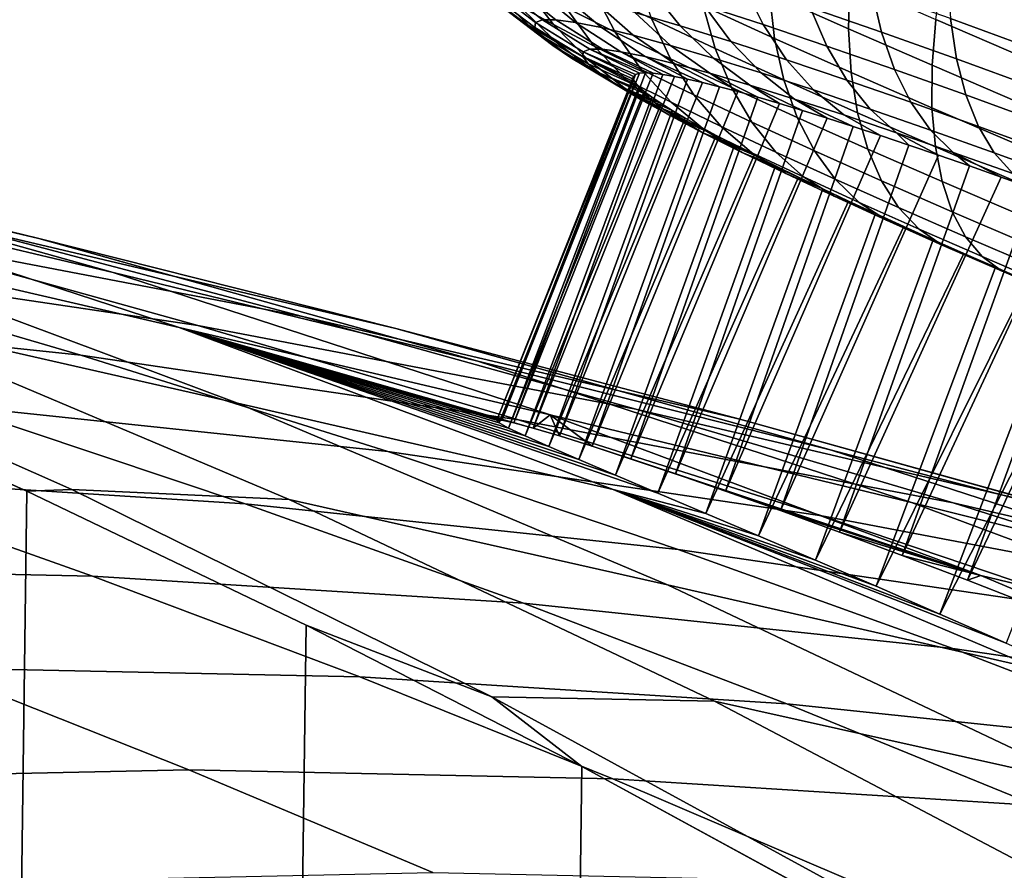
# Model space of a CAD drawing. Header units: metres. Extents: x -166 to 33, y -71 to 34.
# Tile 304 of 332: x 9.99 to 11.95, y 20.45 to 22.15. Entities that reach past the tile are written whole.
import ezdxf

# ---------------------------------------------------------------- set-up
doc = ezdxf.new("R2010")
doc.units = ezdxf.units.M
doc.layers.add('solid_12208131', color=7, linetype='CONTINUOUS')

msp = doc.modelspace()

# ---------------------------------------------------------------- linework, layer by layer
at = {"layer": 'solid_12208131'}
for points in [[(11.642265, 22.130653, 12.980934), (11.484295, 22.201197, 13.090519), (11.482234, 22.296675, 13.031525), (11.644695, 22.224127, 12.918825)], [(11.05283, 22.139013, 14.03007), (10.984064, 22.177227, 14.18477), (10.919862, 22.258316, 14.141143), (10.99212, 22.218161, 13.978588)], [(11.176306, 22.123835, 13.678684), (11.077831, 22.173214, 13.82402), (11.030431, 22.258263, 13.768159), (11.13334, 22.206661, 13.61628)], [(11.354122, 22.177227, 16.283468), (11.471651, 22.139013, 16.405319), (11.43221, 22.218161, 16.474461), (11.308712, 22.258316, 16.346422)], [(11.494699, 22.111393, 13.15706), (11.351724, 22.176737, 13.277585), (11.336479, 22.268753, 13.215124), (11.484295, 22.201197, 13.090519)], [(11.565618, 22.173214, 16.590393), (11.707861, 22.123835, 16.693283), (11.68883, 22.206661, 16.766621), (11.540181, 22.258263, 16.659096)], [(11.004709, 22.136509, 14.382311), (10.965334, 22.163206, 14.53952), (10.887051, 22.238781, 14.51194), (10.928656, 22.210573, 14.345825)], [(11.215189, 22.163206, 15.956518), (11.305958, 22.136509, 16.09078), (11.24697, 22.210573, 16.151077), (11.151059, 22.238781, 16.009211)], [(11.375758, 22.091263, 13.346268), (11.248759, 22.150845, 13.47527), (11.219723, 22.238665, 13.411669), (11.351724, 22.176737, 13.277585)], [(11.995643, 22.072172, 12.743268), (11.816292, 22.149092, 12.822481), (11.830315, 22.245634, 12.766951), (12.013807, 22.166939, 12.685908)], [(11.845516, 22.150845, 16.85965), (12.008978, 22.091263, 16.937435), (12.009884, 22.176737, 17.010197), (11.839984, 22.238665, 16.929346)], [(11.134399, 22.096237, 13.882973), (11.05283, 22.139013, 14.03007), (10.99212, 22.218161, 13.978588), (11.077831, 22.173214, 13.82402)], [(11.471651, 22.139013, 16.405319), (11.598611, 22.096237, 16.515648), (11.565618, 22.173214, 16.590393), (11.43221, 22.218161, 16.474461)], [(11.809119, 22.057692, 12.887253), (11.642265, 22.130653, 12.980934), (11.644695, 22.224127, 12.918825), (11.816292, 22.149092, 12.822481)], [(11.015649, 22.132973, 14.871941), (11.016857, 22.143312, 15.026161), (10.928218, 22.212181, 15.027088), (10.926934, 22.201195, 14.863213)], [(11.027323, 22.117569, 14.718583), (11.015649, 22.132973, 14.871941), (10.926934, 22.201195, 14.863213), (10.93934, 22.184826, 14.700252)], [(11.016857, 22.143312, 15.026161), (11.030938, 22.148502, 15.180001), (10.943181, 22.217697, 15.190562), (10.928218, 22.212181, 15.027088)], [(11.057147, 22.104952, 14.22989), (11.004709, 22.136509, 14.382311), (10.928656, 22.210573, 14.345825), (10.984064, 22.177227, 14.18477)], [(11.030938, 22.148502, 15.180001), (11.057779, 22.148502, 15.332225), (10.971703, 22.217697, 15.352316), (10.943181, 22.217697, 15.190562)], [(11.057779, 22.148502, 15.332225), (11.097164, 22.143312, 15.481604), (11.013554, 22.212181, 15.511048), (10.971703, 22.217697, 15.352316)], [(11.097164, 22.143312, 15.481604), (11.148775, 22.132973, 15.626936), (11.068396, 22.201195, 15.665481), (11.013554, 22.212181, 15.511048)], [(11.148775, 22.132973, 15.626936), (11.212196, 22.117569, 15.767053), (11.135789, 22.184826, 15.81437), (11.068396, 22.201195, 15.665481)], [(11.286752, 22.070423, 13.543752), (11.176306, 22.123835, 13.678684), (11.13334, 22.206661, 13.61628), (11.248759, 22.150845, 13.47527)], [(11.305958, 22.136509, 16.09078), (11.407365, 22.104952, 16.216074), (11.354122, 22.177227, 16.283468), (11.24697, 22.210573, 16.151077)], [(11.647496, 22.043159, 13.051064), (11.494699, 22.111393, 13.15706), (11.484295, 22.201197, 13.090519), (11.642265, 22.130653, 12.980934)], [(11.707861, 22.123835, 16.693283), (11.857796, 22.070423, 16.782303), (11.845516, 22.150845, 16.85965), (11.68883, 22.206661, 16.766621)], [(11.051786, 22.097223, 14.567323), (11.027323, 22.117569, 14.718583), (10.93934, 22.184826, 14.700252), (10.965334, 22.163206, 14.53952)], [(11.212196, 22.117569, 15.767053), (11.286919, 22.097223, 15.900825), (11.215189, 22.163206, 15.956518), (11.135789, 22.184826, 15.81437)], [(11.088841, 22.0721, 14.419376), (11.051786, 22.097223, 14.567323), (10.965334, 22.163206, 14.53952), (11.004709, 22.136509, 14.382311)], [(11.122227, 22.068787, 14.083485), (11.057147, 22.104952, 14.22989), (10.984064, 22.177227, 14.18477), (11.05283, 22.139013, 14.03007)], [(11.228115, 22.049246, 13.74466), (11.134399, 22.096237, 13.882973), (11.077831, 22.173214, 13.82402), (11.176306, 22.123835, 13.678684)], [(11.286919, 22.097223, 15.900825), (11.372339, 22.0721, 16.027174), (11.305958, 22.136509, 16.09078), (11.215189, 22.163206, 15.956518)], [(11.513315, 22.028395, 13.23031), (11.375758, 22.091263, 13.346268), (11.351724, 22.176737, 13.277585), (11.494699, 22.111393, 13.15706)], [(11.407365, 22.104952, 16.216074), (11.518593, 22.068787, 16.331392), (11.471651, 22.139013, 16.405319), (11.354122, 22.177227, 16.283468)], [(11.598611, 22.096237, 16.515648), (11.73398, 22.049246, 16.613565), (11.707861, 22.123835, 16.693283), (11.565618, 22.173214, 16.590393)], [(11.111501, 22.075117, 14.880045), (11.112632, 22.084791, 15.024358), (11.016857, 22.143312, 15.026161), (11.015649, 22.132973, 14.871941)], [(11.112632, 22.084791, 15.024358), (11.125809, 22.089649, 15.168315), (11.030938, 22.148502, 15.180001), (11.016857, 22.143312, 15.026161)], [(11.125809, 22.089649, 15.168315), (11.150926, 22.089649, 15.310759), (11.057779, 22.148502, 15.332225), (11.030938, 22.148502, 15.180001)], [(11.150926, 22.089649, 15.310759), (11.187779, 22.084791, 15.450541), (11.097164, 22.143312, 15.481604), (11.057779, 22.148502, 15.332225)], [(11.187779, 22.084791, 15.450541), (11.236075, 22.075117, 15.586537), (11.148775, 22.132973, 15.626936), (11.097164, 22.143312, 15.481604)], [(11.408278, 22.013409, 13.420307), (11.286752, 22.070423, 13.543752), (11.248759, 22.150845, 13.47527), (11.375758, 22.091263, 13.346268)], [(11.983512, 21.982899, 12.810229), (11.809119, 22.057692, 12.887253), (11.816292, 22.149092, 12.822481), (11.995643, 22.072172, 12.743268)], [(11.857796, 22.070423, 16.782303), (12.014215, 22.013409, 16.856739), (12.008978, 22.091263, 16.937435), (11.845516, 22.150845, 16.85965)], [(11.138189, 22.0424, 14.275937), (11.088841, 22.0721, 14.419376), (11.004709, 22.136509, 14.382311), (11.057147, 22.104952, 14.22989)], [(11.122425, 22.060701, 14.736539), (11.111501, 22.075117, 14.880045), (11.015649, 22.132973, 14.871941), (11.027323, 22.117569, 14.718583)], [(11.199422, 22.028303, 13.944273), (11.122227, 22.068787, 14.083485), (11.05283, 22.139013, 14.03007), (11.134399, 22.096237, 13.882973)], [(11.236075, 22.075117, 15.586537), (11.295423, 22.060701, 15.717652), (11.212196, 22.117569, 15.767053), (11.148775, 22.132973, 15.626936)], [(11.333223, 21.998415, 13.616249), (11.228115, 22.049246, 13.74466), (11.176306, 22.123835, 13.678684), (11.286752, 22.070423, 13.543752)], [(11.372339, 22.0721, 16.027174), (11.467771, 22.0424, 16.145086), (11.407365, 22.104952, 16.216074), (11.305958, 22.136509, 16.09078)], [(11.518593, 22.068787, 16.331392), (11.638746, 22.028303, 16.435804), (11.598611, 22.096237, 16.515648), (11.471651, 22.139013, 16.405319)], [(11.808887, 21.972588, 12.96045), (11.647496, 22.043159, 13.051064), (11.642265, 22.130653, 12.980934), (11.809119, 22.057692, 12.887253)], [(11.73398, 22.049246, 16.613565), (11.876669, 21.998415, 16.698284), (11.857796, 22.070423, 16.782303), (11.707861, 22.123835, 16.693283)], [(9.139372, 21.920477, 21.8489), (10.025383, 21.711973, 21.67943), (9.290849, 21.891153, 17.654684), (8.398424, 22.101377, 17.830183)], [(11.145317, 22.041662, 14.594995), (11.122425, 22.060701, 14.736539), (11.027323, 22.117569, 14.718583), (11.051786, 22.097223, 14.567323)], [(11.199433, 22.008366, 14.138158), (11.138189, 22.0424, 14.275937), (11.057147, 22.104952, 14.22989), (11.122227, 22.068787, 14.083485)], [(11.295423, 22.060701, 15.717652), (11.365344, 22.041662, 15.842831), (11.286919, 22.097223, 15.900825), (11.212196, 22.117569, 15.767053)], [(11.467771, 22.0424, 16.145086), (11.572445, 22.008366, 16.253609), (11.518593, 22.068787, 16.331392), (11.407365, 22.104952, 16.216074)], [(11.660322, 21.962748, 13.12833), (11.513315, 22.028395, 13.23031), (11.494699, 22.111393, 13.15706), (11.647496, 22.043159, 13.051064)], [(11.179992, 22.018154, 14.456554), (11.145317, 22.041662, 14.594995), (11.051786, 22.097223, 14.567323), (11.088841, 22.0721, 14.419376)], [(11.212576, 22.030201, 14.909734), (11.212914, 22.035563, 14.988071), (11.112632, 22.084791, 15.024358), (11.111501, 22.075117, 14.880045)], [(11.217076, 22.039406, 15.066453), (11.225053, 22.041716, 15.144603), (11.125809, 22.089649, 15.168315), (11.112632, 22.084791, 15.024358)], [(11.212914, 22.035563, 14.988071), (11.217076, 22.039406, 15.066453), (11.112632, 22.084791, 15.024358)], [(11.252295, 22.041716, 15.299097), (11.150926, 22.089649, 15.310759), (11.125809, 22.089649, 15.168315), (11.2368, 22.042484, 15.22218)], [(11.225053, 22.041716, 15.144603), (11.2368, 22.042484, 15.22218), (11.125809, 22.089649, 15.168315)], [(11.288114, 21.983831, 13.813376), (11.199422, 22.028303, 13.944273), (11.134399, 22.096237, 13.882973), (11.228115, 22.049246, 13.74466)], [(11.252295, 22.041716, 15.299097), (11.271528, 22.039406, 15.375262), (11.187779, 22.084791, 15.450541), (11.150926, 22.089649, 15.310759)], [(11.294425, 22.035563, 15.450341), (11.3209, 22.030201, 15.52407), (11.236075, 22.075117, 15.586537), (11.187779, 22.084791, 15.450541)], [(11.271528, 22.039406, 15.375262), (11.294425, 22.035563, 15.450341), (11.187779, 22.084791, 15.450541)], [(11.365344, 22.041662, 15.842831), (11.445277, 22.018154, 15.961063), (11.372339, 22.0721, 16.027174), (11.286919, 22.097223, 15.900825)], [(11.539908, 21.953249, 13.309346), (11.408278, 22.013409, 13.420307), (11.375758, 22.091263, 13.346268), (11.513315, 22.028395, 13.23031)], [(11.638746, 22.028303, 16.435804), (11.766858, 21.983831, 16.528473), (11.73398, 22.049246, 16.613565), (11.598611, 22.096237, 16.515648)], [(9.290849, 21.891153, 17.654684), (10.174005, 21.643721, 17.481007), (9.427021, 21.820702, 13.457853), (8.537433, 22.070156, 13.636924)], [(11.22617, 21.990362, 14.32233), (11.179992, 22.018154, 14.456554), (11.088841, 22.0721, 14.419376), (11.138189, 22.0424, 14.275937)], [(11.223342, 22.014986, 14.753903), (11.21605, 22.023344, 14.831684), (11.111501, 22.075117, 14.880045), (11.122425, 22.060701, 14.736539)], [(11.21605, 22.023344, 14.831684), (11.212576, 22.030201, 14.909734), (11.111501, 22.075117, 14.880045)], [(11.27208, 21.97027, 14.00715), (11.199433, 22.008366, 14.138158), (11.122227, 22.068787, 14.083485), (11.199422, 22.028303, 13.944273)], [(11.223342, 22.014986, 14.753903), (11.122425, 22.060701, 14.736539), (11.145317, 22.041662, 14.594995), (11.234431, 22.005157, 14.676723)], [(11.350859, 22.023344, 15.596224), (11.384314, 22.014986, 15.666821), (11.295423, 22.060701, 15.717652), (11.236075, 22.075117, 15.586537)], [(11.3209, 22.030201, 15.52407), (11.350859, 22.023344, 15.596224), (11.236075, 22.075117, 15.586537)], [(11.448876, 21.944155, 13.498771), (11.333223, 21.998415, 13.616249), (11.286752, 22.070423, 13.543752), (11.408278, 22.013409, 13.420307)], [(11.384314, 22.014986, 15.666821), (11.421132, 22.005157, 15.735554), (11.365344, 22.041662, 15.842831), (11.295423, 22.060701, 15.717652)], [(11.445277, 22.018154, 15.961063), (11.534577, 21.990362, 16.0714), (11.467771, 22.0424, 16.145086), (11.372339, 22.0721, 16.027174)], [(11.572445, 22.008366, 16.253609), (11.685518, 21.97027, 16.35187), (11.638746, 22.028303, 16.435804), (11.518593, 22.068787, 16.331392)], [(11.876669, 21.998415, 16.698284), (12.025528, 21.944155, 16.769121), (12.014215, 22.013409, 16.856739), (11.857796, 22.070423, 16.782303)], [(11.225053, 22.041716, 15.144603), (10.949757, 21.348783, 15.196661), (10.974133, 21.343437, 15.346703), (11.2368, 22.042484, 15.22218)], [(11.217076, 22.039406, 15.066453), (10.949757, 21.348783, 15.196661), (11.225053, 22.041716, 15.144603)], [(11.2368, 22.042484, 15.22218), (10.974133, 21.343437, 15.346703), (11.252295, 22.041716, 15.299097)], [(11.271528, 22.039406, 15.375262), (11.252295, 22.041716, 15.299097), (10.974133, 21.343437, 15.346703), (11.012628, 21.332916, 15.493382)], [(11.283479, 21.958515, 14.193402), (11.22617, 21.990362, 14.32233), (11.138189, 22.0424, 14.275937), (11.199433, 22.008366, 14.138158)], [(11.267821, 21.981245, 14.525249), (11.249281, 21.993895, 14.60041), (11.145317, 22.041662, 14.594995), (11.179992, 22.018154, 14.456554)], [(11.249281, 21.993895, 14.60041), (11.234431, 22.005157, 14.676723), (11.145317, 22.041662, 14.594995)], [(11.387587, 21.935726, 13.69185), (11.288114, 21.983831, 13.813376), (11.228115, 22.049246, 13.74466), (11.333223, 21.998415, 13.616249)], [(11.461186, 21.993895, 15.802186), (11.504315, 21.981245, 15.866471), (11.445277, 22.018154, 15.961063), (11.365344, 22.041662, 15.842831)], [(11.421132, 22.005157, 15.735554), (11.461186, 21.993895, 15.802186), (11.365344, 22.041662, 15.842831)], [(11.534577, 21.990362, 16.0714), (11.632527, 21.958515, 16.172951), (11.572445, 22.008366, 16.253609), (11.467771, 22.0424, 16.145086)], [(11.815597, 21.89485, 13.041151), (11.660322, 21.962748, 13.12833), (11.647496, 22.043159, 13.051064), (11.808887, 21.972588, 12.96045)], [(11.766858, 21.983831, 16.528473), (11.901897, 21.935726, 16.60865), (11.876669, 21.998415, 16.698284), (11.73398, 22.049246, 16.613565)], [(11.977569, 21.900244, 12.885949), (11.808887, 21.972588, 12.96045), (11.809119, 22.057692, 12.887253), (11.983512, 21.982899, 12.810229)], [(11.212914, 22.035563, 14.988071), (10.939764, 21.348886, 15.044673), (10.949757, 21.348783, 15.196661), (11.217076, 22.039406, 15.066453)], [(11.212576, 22.030201, 14.909734), (10.939764, 21.348886, 15.044673), (11.212914, 22.035563, 14.988071)], [(11.21605, 22.023344, 14.831684), (10.944284, 21.343702, 14.892487), (10.939764, 21.348886, 15.044673), (11.212576, 22.030201, 14.909734)], [(11.21605, 22.023344, 14.831684), (11.223342, 22.014986, 14.753903), (10.963261, 21.333212, 14.741601), (10.944284, 21.343702, 14.892487)], [(11.271528, 22.039406, 15.375262), (11.012628, 21.332916, 15.493382), (11.294425, 22.035563, 15.450341)], [(11.3209, 22.030201, 15.52407), (11.294425, 22.035563, 15.450341), (11.012628, 21.332916, 15.493382), (11.064768, 21.317333, 15.635082)], [(11.3209, 22.030201, 15.52407), (11.064768, 21.317333, 15.635082), (11.350859, 22.023344, 15.596224)], [(11.384314, 22.014986, 15.666821), (11.350859, 22.023344, 15.596224), (11.064768, 21.317333, 15.635082), (11.130012, 21.296791, 15.770497)], [(11.355546, 21.928417, 13.883966), (11.27208, 21.97027, 14.00715), (11.199422, 22.028303, 13.944273), (11.288114, 21.983831, 13.813376)], [(11.680582, 21.89043, 13.211761), (11.539908, 21.953249, 13.309346), (11.513315, 22.028395, 13.23031), (11.660322, 21.962748, 13.12833)], [(11.685518, 21.97027, 16.35187), (11.806081, 21.928417, 16.439077), (11.766858, 21.983831, 16.528473), (11.638746, 22.028303, 16.435804)], [(11.234431, 22.005157, 14.676723), (10.963261, 21.333212, 14.741601), (11.223342, 22.014986, 14.753903)], [(11.234431, 22.005157, 14.676723), (11.249281, 21.993895, 14.60041), (10.996475, 21.317429, 14.593611), (10.963261, 21.333212, 14.741601)], [(11.384314, 22.014986, 15.666821), (11.130012, 21.296791, 15.770497), (11.421132, 22.005157, 15.735554)], [(11.461186, 21.993895, 15.802186), (11.421132, 22.005157, 15.735554), (11.130012, 21.296791, 15.770497), (11.207666, 21.271427, 15.89829)], [(11.315908, 21.951826, 14.378652), (11.290046, 21.967213, 14.451267), (11.179992, 22.018154, 14.456554), (11.22617, 21.990362, 14.32233)], [(11.290046, 21.967213, 14.451267), (11.267821, 21.981245, 14.525249), (11.179992, 22.018154, 14.456554)], [(11.35146, 21.922865, 14.070809), (11.283479, 21.958515, 14.193402), (11.199433, 22.008366, 14.138158), (11.27208, 21.97027, 14.00715)], [(11.574145, 21.886904, 13.393172), (11.448876, 21.944155, 13.498771), (11.408278, 22.013409, 13.420307), (11.539908, 21.953249, 13.309346)], [(11.550502, 21.967213, 15.928391), (11.599642, 21.951826, 15.987782), (11.534577, 21.990362, 16.0714), (11.445277, 22.018154, 15.961063)], [(11.504315, 21.981245, 15.866471), (11.550502, 21.967213, 15.928391), (11.445277, 22.018154, 15.961063)], [(11.632527, 21.958515, 16.172951), (11.738337, 21.922865, 16.2649), (11.685518, 21.97027, 16.35187), (11.572445, 22.008366, 16.253609)], [(9.427021, 21.820702, 13.457853), (10.305716, 21.534048, 13.280976), (9.549582, 21.709066, 9.260204), (8.664419, 21.998051, 9.441836)], [(11.267821, 21.981245, 14.525249), (10.996475, 21.317429, 14.593611), (11.249281, 21.993895, 14.60041)], [(11.461186, 21.993895, 15.802186), (11.207666, 21.271427, 15.89829), (11.504315, 21.981245, 15.866471)], [(11.315908, 21.951826, 14.378652), (11.22617, 21.990362, 14.32233), (11.283479, 21.958515, 14.193402), (11.345299, 21.935156, 14.307726)], [(11.449158, 21.883146, 13.7696), (11.355546, 21.928417, 13.883966), (11.288114, 21.983831, 13.813376), (11.387587, 21.935726, 13.69185)], [(11.49704, 21.884375, 13.580669), (11.387587, 21.935726, 13.69185), (11.333223, 21.998415, 13.616249), (11.448876, 21.944155, 13.498771)], [(11.705956, 21.917259, 16.098003), (11.632527, 21.958515, 16.172951), (11.534577, 21.990362, 16.0714), (11.651517, 21.935156, 16.044378)], [(11.599642, 21.951826, 15.987782), (11.651517, 21.935156, 16.044378), (11.534577, 21.990362, 16.0714)], [(11.806081, 21.928417, 16.439077), (11.933163, 21.883146, 16.51453), (11.901897, 21.935726, 16.60865), (11.766858, 21.983831, 16.528473)], [(11.901897, 21.935726, 16.60865), (12.042775, 21.884375, 16.67569), (12.025528, 21.944155, 16.769121), (11.876669, 21.998415, 16.698284)], [(11.267821, 21.981245, 14.525249), (11.290046, 21.967213, 14.451267), (11.043519, 21.296427, 14.45015), (10.996475, 21.317429, 14.593611)], [(11.315908, 21.951826, 14.378652), (11.043519, 21.296427, 14.45015), (11.290046, 21.967213, 14.451267)], [(11.550502, 21.967213, 15.928391), (11.504315, 21.981245, 15.866471), (11.207666, 21.271427, 15.89829), (11.296858, 21.241413, 16.017118)], [(11.429563, 21.883701, 13.95554), (11.35146, 21.922865, 14.070809), (11.27208, 21.97027, 14.00715), (11.355546, 21.928417, 13.883966)], [(11.550502, 21.967213, 15.928391), (11.296858, 21.241413, 16.017118), (11.599642, 21.951826, 15.987782)], [(11.829165, 21.825459, 13.128338), (11.680582, 21.89043, 13.211761), (11.660322, 21.962748, 13.12833), (11.815597, 21.89485, 13.041151)], [(11.738337, 21.922865, 16.2649), (11.851154, 21.883701, 16.346504), (11.806081, 21.928417, 16.439077), (11.685518, 21.97027, 16.35187)], [(11.977887, 21.825247, 12.969473), (11.815597, 21.89485, 13.041151), (11.808887, 21.972588, 12.96045), (11.977569, 21.900244, 12.885949)], [(11.315908, 21.951826, 14.378652), (11.345299, 21.935156, 14.307726), (11.10388, 21.270281, 14.312628), (11.043519, 21.296427, 14.45015)], [(11.414279, 21.89817, 14.171757), (11.378114, 21.917259, 14.238715), (11.283479, 21.958515, 14.193402), (11.35146, 21.922865, 14.070809)], [(11.378114, 21.917259, 14.238715), (11.345299, 21.935156, 14.307726), (11.283479, 21.958515, 14.193402)], [(11.651517, 21.935156, 16.044378), (11.599642, 21.951826, 15.987782), (11.296858, 21.241413, 16.017118), (11.396711, 21.206915, 16.125895)], [(11.615592, 21.830193, 13.480732), (11.49704, 21.884375, 13.580669), (11.448876, 21.944155, 13.498771), (11.574145, 21.886904, 13.393172)], [(11.708019, 21.827122, 13.300303), (11.574145, 21.886904, 13.393172), (11.539908, 21.953249, 13.309346), (11.680582, 21.89043, 13.211761)], [(11.705956, 21.917259, 16.098003), (11.762841, 21.89817, 16.148554), (11.738337, 21.922865, 16.2649), (11.632527, 21.958515, 16.172951)], [(11.378114, 21.917259, 14.238715), (11.10388, 21.270281, 14.312628), (11.345299, 21.935156, 14.307726)], [(11.51716, 21.841339, 13.848521), (11.429563, 21.883701, 13.95554), (11.355546, 21.928417, 13.883966), (11.449158, 21.883146, 13.7696)], [(11.552161, 21.834822, 13.664971), (11.449158, 21.883146, 13.7696), (11.387587, 21.935726, 13.69185), (11.49704, 21.884375, 13.580669)], [(11.651517, 21.935156, 16.044378), (11.396711, 21.206915, 16.125895), (11.705956, 21.917259, 16.098003)], [(11.851154, 21.883701, 16.346504), (11.970072, 21.841339, 16.41711), (11.933163, 21.883146, 16.51453), (11.806081, 21.928417, 16.439077)], [(11.933163, 21.883146, 16.51453), (12.06574, 21.834822, 16.57762), (12.042775, 21.884375, 16.67569), (11.901897, 21.935726, 16.60865)], [(9.671084, 21.72435, 30.065065), (10.551972, 21.555906, 29.90818), (9.858253, 21.738838, 25.87467), (8.970984, 21.90871, 26.038912)], [(9.858253, 21.738838, 25.87467), (10.737908, 21.532063, 25.71184), (10.025383, 21.711973, 21.67943), (9.139372, 21.920477, 21.8489)], [(11.378114, 21.917259, 14.238715), (11.414279, 21.89817, 14.171757), (11.176798, 21.239159, 14.182613), (11.10388, 21.270281, 14.312628)], [(11.496431, 21.856552, 14.044456), (11.453781, 21.877903, 14.106894), (11.35146, 21.922865, 14.070809), (11.429563, 21.883701, 13.95554)], [(11.453781, 21.877903, 14.106894), (11.414279, 21.89817, 14.171757), (11.35146, 21.922865, 14.070809)], [(11.762841, 21.89817, 16.148554), (11.705956, 21.917259, 16.098003), (11.396711, 21.206915, 16.125895), (11.506083, 21.168173, 16.223436)], [(11.822146, 21.877903, 16.195995), (11.883579, 21.856552, 16.240082), (11.851154, 21.883701, 16.346504), (11.738337, 21.922865, 16.2649)], [(11.762841, 21.89817, 16.148554), (11.822146, 21.877903, 16.195995), (11.738337, 21.922865, 16.2649)], [(9.549582, 21.709066, 9.260204), (10.422206, 21.382902, 9.081146), (9.660309, 21.556179, 5.063625), (8.781163, 21.884989, 5.24679)], [(10.025383, 21.711973, 21.67943), (10.902192, 21.466566, 21.511719), (10.174005, 21.643721, 17.481007), (9.290849, 21.891153, 17.654684)], [(11.453781, 21.877903, 14.106894), (11.176798, 21.239159, 14.182613), (11.414279, 21.89817, 14.171757)], [(11.663728, 21.783833, 13.570923), (11.552161, 21.834822, 13.664971), (11.49704, 21.884375, 13.580669), (11.615592, 21.830193, 13.480732)], [(11.762841, 21.89817, 16.148554), (11.506083, 21.168173, 16.223436), (11.822146, 21.877903, 16.195995)], [(11.74229, 21.773615, 13.392842), (11.615592, 21.830193, 13.480732), (11.574145, 21.886904, 13.393172), (11.708019, 21.827122, 13.300303)], [(11.849422, 21.765289, 13.220912), (11.708019, 21.827122, 13.300303), (11.680582, 21.89043, 13.211761), (11.829165, 21.825459, 13.128338)], [(11.984463, 21.758856, 13.059748), (11.829165, 21.825459, 13.128338), (11.815597, 21.89485, 13.041151), (11.977887, 21.825247, 12.969473)], [(11.453781, 21.877903, 14.106894), (11.496431, 21.856552, 14.044456), (11.261515, 21.203222, 14.061325), (11.176798, 21.239159, 14.182613)], [(11.590628, 21.810873, 13.927578), (11.542094, 21.834187, 13.984626), (11.429563, 21.883701, 13.95554), (11.51716, 21.841339, 13.848521)], [(11.542094, 21.834187, 13.984626), (11.496431, 21.856552, 14.044456), (11.429563, 21.883701, 13.95554)], [(11.613547, 21.79612, 13.750614), (11.51716, 21.841339, 13.848521), (11.449158, 21.883146, 13.7696), (11.552161, 21.834822, 13.664971)], [(11.883579, 21.856552, 16.240082), (11.822146, 21.877903, 16.195995), (11.506083, 21.168173, 16.223436), (11.623948, 21.125393, 16.308868)], [(11.946952, 21.834187, 16.280685), (12.012069, 21.810873, 16.317694), (11.970072, 21.841339, 16.41711), (11.851154, 21.883701, 16.346504)], [(11.883579, 21.856552, 16.240082), (11.946952, 21.834187, 16.280685), (11.851154, 21.883701, 16.346504)], [(11.970072, 21.841339, 16.41711), (12.094131, 21.79612, 16.476147), (12.06574, 21.834822, 16.57762), (11.933163, 21.883146, 16.51453)], [(9.462347, 21.668541, 34.248367), (10.342832, 21.538124, 34.098373), (9.671084, 21.72435, 30.065065), (8.78415, 21.855892, 30.223028)], [(11.542094, 21.834187, 13.984626), (11.261515, 21.203222, 14.061325), (11.496431, 21.856552, 14.044456)], [(11.883579, 21.856552, 16.240082), (11.623948, 21.125393, 16.308868), (11.946952, 21.834187, 16.280685)], [(11.542094, 21.834187, 13.984626), (11.590628, 21.810873, 13.927578), (11.357027, 21.162725, 13.950099), (11.261515, 21.203222, 14.061325)], [(11.590628, 21.810873, 13.927578), (11.51716, 21.841339, 13.848521), (11.613547, 21.79612, 13.750614), (11.642018, 21.786619, 13.873329)], [(11.717946, 21.748405, 13.662607), (11.613547, 21.79612, 13.750614), (11.552161, 21.834822, 13.664971), (11.663728, 21.783833, 13.570923)], [(11.78296, 21.730589, 13.488212), (11.663728, 21.783833, 13.570923), (11.615592, 21.830193, 13.480732), (11.74229, 21.773615, 13.392842)], [(12.012069, 21.810873, 16.317694), (11.946952, 21.834187, 16.280685), (11.623948, 21.125393, 16.308868), (11.749003, 21.078882, 16.38126)], [(11.876111, 21.715097, 13.317707), (11.74229, 21.773615, 13.392842), (11.708019, 21.827122, 13.300303), (11.849422, 21.765289, 13.220912)], [(11.997214, 21.701904, 13.155637), (11.849422, 21.765289, 13.220912), (11.829165, 21.825459, 13.128338), (11.984463, 21.758856, 13.059748)], [(10.174005, 21.643721, 17.481007), (11.046346, 21.359396, 17.309458), (10.305716, 21.534048, 13.280976), (9.427021, 21.820702, 13.457853)], [(11.642018, 21.786619, 13.873329), (11.357027, 21.162725, 13.950099), (11.590628, 21.810873, 13.927578)], [(12.012069, 21.810873, 16.317694), (11.749003, 21.078882, 16.38126), (12.078915, 21.786619, 16.351093)], [(11.642018, 21.786619, 13.873329), (11.696078, 21.761515, 13.822098), (11.462269, 21.117962, 13.850067), (11.357027, 21.162725, 13.950099)], [(11.752584, 21.735664, 13.77409), (11.696078, 21.761515, 13.822098), (11.613547, 21.79612, 13.750614), (11.717946, 21.748405, 13.662607)], [(11.696078, 21.761515, 13.822098), (11.642018, 21.786619, 13.873329), (11.613547, 21.79612, 13.750614)], [(12.147237, 21.761515, 16.380745), (12.078915, 21.786619, 16.351093), (11.749003, 21.078882, 16.38126), (11.879955, 21.028955, 16.439871)], [(11.829518, 21.698582, 13.58521), (11.717946, 21.748405, 13.662607), (11.663728, 21.783833, 13.570923), (11.78296, 21.730589, 13.488212)], [(11.908896, 21.67552, 13.417503), (11.78296, 21.730589, 13.488212), (11.74229, 21.773615, 13.392842), (11.876111, 21.715097, 13.317707)], [(9.230623, 21.571461, 38.422459), (10.109027, 21.478748, 38.280025), (9.462347, 21.668541, 34.248367), (8.577359, 21.76207, 34.399128)], [(11.752584, 21.735664, 13.77409), (11.462269, 21.117962, 13.850067), (11.696078, 21.761515, 13.822098)], [(11.872399, 21.681961, 13.688151), (11.811388, 21.709133, 13.729419), (11.717946, 21.748405, 13.662607), (11.829518, 21.698582, 13.58521)], [(11.811388, 21.709133, 13.729419), (11.752584, 21.735664, 13.77409), (11.717946, 21.748405, 13.662607)], [(12.01598, 21.655111, 13.255932), (11.876111, 21.715097, 13.317707), (11.849422, 21.765289, 13.220912), (11.997214, 21.701904, 13.155637)], [(12.147237, 21.761515, 16.380745), (11.879955, 21.028955, 16.439871), (12.216755, 21.735664, 16.406532)], [(10.551972, 21.555906, 29.90818), (11.4253, 21.350868, 29.75264), (10.737908, 21.532063, 25.71184), (9.858253, 21.738838, 25.87467)], [(11.752584, 21.735664, 13.77409), (11.811388, 21.709133, 13.729419), (11.576127, 21.069262, 13.762208), (11.462269, 21.117962, 13.850067)], [(11.947364, 21.647051, 13.519044), (11.829518, 21.698582, 13.58521), (11.78296, 21.730589, 13.488212), (11.908896, 21.67552, 13.417503)], [(12.287291, 21.709133, 16.428398), (12.216755, 21.735664, 16.406532), (11.879955, 21.028955, 16.439871), (12.01546, 20.975973, 16.484093)], [(10.305716, 21.534048, 13.280976), (11.171961, 21.210516, 13.106605), (10.422206, 21.382902, 9.081146), (9.549582, 21.709066, 9.260204)], [(10.342832, 21.538124, 34.098373), (11.217314, 21.371122, 33.949402), (10.551972, 21.555906, 29.90818), (9.671084, 21.72435, 30.065065)], [(10.737908, 21.532063, 25.71184), (11.608427, 21.288689, 25.550699), (10.902192, 21.466566, 21.511719), (10.025383, 21.711973, 21.67943)], [(11.872399, 21.681961, 13.688151), (11.576127, 21.069262, 13.762208), (11.811388, 21.709133, 13.729419)], [(12.040524, 21.619068, 13.359368), (11.908896, 21.67552, 13.417503), (11.876111, 21.715097, 13.317707), (12.01598, 21.655111, 13.255932)], [(11.872399, 21.681961, 13.688151), (11.829518, 21.698582, 13.58521), (11.947364, 21.647051, 13.519044), (11.93551, 21.6542, 13.650375)], [(10.109027, 21.478748, 38.280025), (10.982962, 21.34947, 38.138321), (10.342832, 21.538124, 34.098373), (9.462347, 21.668541, 34.248367)], [(11.872399, 21.681961, 13.688151), (11.93551, 21.6542, 13.650375), (11.69733, 21.01704, 13.687437), (11.576127, 21.069262, 13.762208)], [(12.070536, 21.594227, 13.464643), (11.947364, 21.647051, 13.519044), (11.908896, 21.67552, 13.417503), (12.040524, 21.619068, 13.359368)], [(12.000391, 21.625994, 13.616289), (11.69733, 21.01704, 13.687437), (11.93551, 21.6542, 13.650375)], [(12.000391, 21.625994, 13.616289), (11.93551, 21.6542, 13.650375), (11.947364, 21.647051, 13.519044)], [(10.902192, 21.466566, 21.511719), (11.768264, 21.184566, 21.346062), (11.046346, 21.359396, 17.309458), (10.174005, 21.643721, 17.481007)], [(12.066896, 21.597403, 13.585958), (12.000391, 21.625994, 13.616289), (11.947364, 21.647051, 13.519044), (12.070536, 21.594227, 13.464643)], [(12.000391, 21.625994, 13.616289), (12.066896, 21.597403, 13.585958), (11.82481, 20.961651, 13.626397), (11.69733, 21.01704, 13.687437)], [(9.236445, 21.589235, 0.980594), (10.091095, 21.210678, 0.80049), (10.001131, 21.20686, -0.2), (9.436847, 21.460112, -0.2)], [(9.660309, 21.556179, 5.063625), (10.525246, 21.190222, 4.88342), (10.091095, 21.210678, 0.80049), (9.236445, 21.589235, 0.980594)], [(12.134872, 21.568497, 13.559447), (11.82481, 20.961651, 13.626397), (12.066896, 21.597403, 13.585958)], [(10.721994, 21.286121, 42.317474), (10.109027, 21.478748, 38.280025), (9.230623, 21.571461, 38.422459), (9.850344, 21.378008, 42.451523)], [(10.422206, 21.382902, 9.081146), (11.280725, 21.01989, 8.904982), (10.525246, 21.190222, 4.88342), (9.660309, 21.556179, 5.063625)], [(11.217314, 21.371122, 33.949402), (12.084291, 21.167839, 33.801708), (11.4253, 21.350868, 29.75264), (10.551972, 21.555906, 29.90818)], [(12.134872, 21.568497, 13.559447), (12.204247, 21.539305, 13.536796), (11.956992, 20.903711, 13.579827), (11.82481, 20.961651, 13.626397)], [(11.357027, 21.162725, 13.950099), (11.171961, 21.210516, 13.106605), (10.305716, 21.534048, 13.280976), (11.261515, 21.203222, 14.061325)], [(11.012628, 21.332916, 15.493382), (10.305716, 21.534048, 13.280976), (11.046346, 21.359396, 17.309458)], [(11.176798, 21.239159, 14.182613), (11.261515, 21.203222, 14.061325), (10.305716, 21.534048, 13.280976)], [(11.10388, 21.270281, 14.312628), (11.176798, 21.239159, 14.182613), (10.305716, 21.534048, 13.280976)], [(11.043519, 21.296427, 14.45015), (11.10388, 21.270281, 14.312628), (10.305716, 21.534048, 13.280976)], [(10.996475, 21.317429, 14.593611), (11.043519, 21.296427, 14.45015), (10.305716, 21.534048, 13.280976)], [(10.963261, 21.333212, 14.741601), (10.996475, 21.317429, 14.593611), (10.305716, 21.534048, 13.280976)], [(10.944284, 21.343702, 14.892487), (10.963261, 21.333212, 14.741601), (10.305716, 21.534048, 13.280976)], [(10.939764, 21.348886, 15.044673), (10.944284, 21.343702, 14.892487), (10.305716, 21.534048, 13.280976)], [(10.949757, 21.348783, 15.196661), (10.939764, 21.348886, 15.044673), (10.305716, 21.534048, 13.280976)], [(10.974133, 21.343437, 15.346703), (10.949757, 21.348783, 15.196661), (10.305716, 21.534048, 13.280976)], [(11.012628, 21.332916, 15.493382), (10.974133, 21.343437, 15.346703), (10.305716, 21.534048, 13.280976)], [(10.982962, 21.34947, 38.138321), (11.850938, 21.183928, 37.997578), (11.217314, 21.371122, 33.949402), (10.342832, 21.538124, 34.098373)], [(11.4253, 21.350868, 29.75264), (12.289557, 21.109541, 29.598717), (11.608427, 21.288689, 25.550699), (10.737908, 21.532063, 25.71184)], [(11.58921, 21.157999, 42.184109), (10.982962, 21.34947, 38.138321), (10.109027, 21.478748, 38.280025), (10.721994, 21.286121, 42.317474)], [(8.865868, -21.698912, -0.2), (9.436847, 21.460112, -0.2), (10.001131, 21.20686, -0.2), (9.436847, -21.460112, -0.2)], [(11.608427, 21.288689, 25.550699), (12.468287, 21.009026, 25.391531), (11.768264, 21.184566, 21.346062), (10.902192, 21.466566, 21.511719)], [(10.437372, 21.181839, 46.48534), (9.850344, 21.378008, 42.451523), (8.975738, 21.433359, 42.586025), (9.569751, 21.236687, 46.611683)], [(11.30206, 21.090792, 46.359421), (10.721994, 21.286121, 42.317474), (9.850344, 21.378008, 42.451523), (10.437372, 21.181839, 46.48534)], [(11.171961, 21.210516, 13.106605), (12.024205, 20.850431, 12.935052), (11.280725, 21.01989, 8.904982), (10.422206, 21.382902, 9.081146)], [(11.064768, 21.317333, 15.635082), (11.012628, 21.332916, 15.493382), (11.046346, 21.359396, 17.309458)], [(11.768264, 21.184566, 21.346062), (12.622066, 20.866287, 21.182751), (11.906328, 21.038488, 17.140339), (11.046346, 21.359396, 17.309458)], [(11.130012, 21.296791, 15.770497), (11.046346, 21.359396, 17.309458), (11.906328, 21.038488, 17.140339)], [(11.130012, 21.296791, 15.770497), (11.064768, 21.317333, 15.635082), (11.046346, 21.359396, 17.309458)], [(11.850938, 21.183928, 37.997578), (12.711465, 20.982424, 37.858044), (12.084291, 21.167839, 33.801708), (11.217314, 21.371122, 33.949402)], [(12.450512, 20.993938, 42.051651), (11.850938, 21.183928, 37.997578), (10.982962, 21.34947, 38.138321), (11.58921, 21.157999, 42.184109)], [(12.084291, 21.167839, 33.801708), (12.942263, 20.928577, 33.655548), (12.289557, 21.109541, 29.598717), (11.4253, 21.350868, 29.75264)], [(11.207666, 21.271427, 15.89829), (11.130012, 21.296791, 15.770497), (11.906328, 21.038488, 17.140339)], [(12.162349, 20.96384, 46.234146), (11.58921, 21.157999, 42.184109), (10.721994, 21.286121, 42.317474), (11.30206, 21.090792, 46.359421)], [(12.289557, 21.109541, 29.598717), (13.143231, 20.83223, 29.446678), (12.468287, 21.009026, 25.391531), (11.608427, 21.288689, 25.550699)], [(10.132742, 21.037523, 50.64164), (9.569751, 21.236687, 46.611683), (8.700663, 21.255039, 46.738239), (9.270882, 21.05571, 50.760529)], [(11.296858, 21.241413, 16.017118), (11.207666, 21.271427, 15.89829), (11.906328, 21.038488, 17.140339)], [(10.993148, 20.983185, 50.522953), (10.437372, 21.181839, 46.48534), (9.569751, 21.236687, 46.611683), (10.132742, 21.037523, 50.64164)], [(11.396711, 21.206915, 16.125895), (11.296858, 21.241413, 16.017118), (11.906328, 21.038488, 17.140339)], [(9.436847, -21.460112, -0.2), (10.001131, 21.20686, -0.2), (10.558856, 20.939127, -0.2), (10.00113, -21.20686, -0.2)], [(10.091095, 21.210678, 0.80049), (10.929841, 20.796547, 0.623737), (10.558856, 20.939127, -0.2), (10.001131, 21.20686, -0.2)], [(10.525246, 21.190222, 4.88342), (11.374514, 20.787733, 4.706479), (10.929841, 20.796547, 0.623737), (10.091095, 21.210678, 0.80049)], [(11.956992, 20.903711, 13.579827), (12.092586, 20.84374, 13.548142), (12.024205, 20.850431, 12.935052), (11.171961, 21.210516, 13.106605)], [(11.82481, 20.961651, 13.626397), (11.956992, 20.903711, 13.579827), (11.171961, 21.210516, 13.106605)], [(11.69733, 21.01704, 13.687437), (11.82481, 20.961651, 13.626397), (11.171961, 21.210516, 13.106605)], [(11.576127, 21.069262, 13.762208), (11.69733, 21.01704, 13.687437), (11.171961, 21.210516, 13.106605)], [(11.462269, 21.117962, 13.850067), (11.576127, 21.069262, 13.762208), (11.171961, 21.210516, 13.106605)], [(11.357027, 21.162725, 13.950099), (11.462269, 21.117962, 13.850067), (11.171961, 21.210516, 13.106605)], [(11.506083, 21.168173, 16.223436), (11.396711, 21.206915, 16.125895), (11.906328, 21.038488, 17.140339)], [(11.850644, 20.892986, 50.404671), (11.30206, 21.090792, 46.359421), (10.437372, 21.181839, 46.48534), (10.993148, 20.983185, 50.522953)], [(11.280725, 21.01989, 8.904982), (12.123692, 20.62064, 8.732008), (11.374514, 20.787733, 4.706479), (10.525246, 21.190222, 4.88342)], [(12.468287, 21.009026, 25.391531), (13.315963, 20.693382, 25.234619), (12.622066, 20.866287, 21.182751), (11.768264, 21.184566, 21.346062)], [(13.304422, 20.794235, 41.920334), (12.711465, 20.982424, 37.858044), (11.850938, 21.183928, 37.997578), (12.450512, 20.993938, 42.051651)], [(11.623948, 21.125393, 16.308868), (11.506083, 21.168173, 16.223436), (11.906328, 21.038488, 17.140339)], [(13.01677, 20.801279, 46.109722), (12.450512, 20.993938, 42.051651), (11.58921, 21.157999, 42.184109), (12.162349, 20.96384, 46.234146)], [(11.749003, 21.078882, 16.38126), (11.623948, 21.125393, 16.308868), (11.906328, 21.038488, 17.140339)], [(12.703777, 20.76722, 50.286987), (12.162349, 20.96384, 46.234146), (11.30206, 21.090792, 46.359421), (11.850644, 20.892986, 50.404671)], [(11.879955, 21.028955, 16.439871), (11.749003, 21.078882, 16.38126), (11.906328, 21.038488, 17.140339)], [(10.66617, 20.836102, 54.675446), (10.132742, 21.037523, 50.64164), (9.270882, 21.05571, 50.760529), (9.811749, 20.854118, 54.787159)], [(12.01546, 20.975973, 16.484093), (11.879955, 21.028955, 16.439871), (11.906328, 21.038488, 17.140339), (12.752411, 20.681326, 16.973951)], [(12.622066, 20.866287, 21.182751), (13.462069, 20.512047, 21.022079), (12.752411, 20.681326, 16.973951), (11.906328, 21.038488, 17.140339)], [(11.51915, 20.78228, 54.563919), (10.993148, 20.983185, 50.522953), (10.132742, 21.037523, 50.64164), (10.66617, 20.836102, 54.675446)], [(12.024205, 20.850431, 12.935052), (12.861012, 20.454403, 12.766606), (12.123692, 20.62064, 8.732008), (11.280725, 21.01989, 8.904982)], [(12.369245, 20.69294, 54.452766), (11.850644, 20.892986, 50.404671), (10.993148, 20.983185, 50.522953), (11.51915, 20.78228, 54.563919)], [(10.00113, -21.20686, -0.2), (10.558856, 20.939127, -0.2), (11.109608, 20.657166, -0.2), (10.558856, -20.939127, -0.2)], [(10.929841, 20.796547, 0.623737), (11.109608, 20.657166, -0.2), (10.558856, 20.939127, -0.2)], [(13.215014, 20.568373, 54.342186), (12.703777, 20.76722, 50.286987), (11.850644, 20.892986, 50.404671), (12.369245, 20.69294, 54.452766)], [(10.324915, 20.650496, 58.817657), (9.811749, 20.854118, 54.787159), (8.957327, 20.836136, 54.898872), (9.47811, 20.632698, 58.922649)], [(11.171718, 20.632645, 58.712666), (10.66617, 20.836102, 54.675446), (9.811749, 20.854118, 54.787159), (10.324915, 20.650496, 58.817657)], [(12.017091, 20.579336, 58.607853), (11.51915, 20.78228, 54.563919), (10.66617, 20.836102, 54.675446), (11.171718, 20.632645, 58.712666)], [(10.929841, 20.796547, 0.623737), (11.751387, 20.347729, 0.450609), (11.653308, 20.361021, -0.2), (11.109608, 20.657166, -0.2)], [(11.374514, 20.787733, 4.706479), (12.206769, 20.349615, 4.533082), (11.751387, 20.347729, 0.450609), (10.929841, 20.796547, 0.623737)], [(12.123692, 20.62064, 8.732008), (12.949773, 20.186047, 8.5625), (12.206769, 20.349615, 4.533082), (11.374514, 20.787733, 4.706479)], [(12.859605, 20.490858, 58.503391), (12.369245, 20.69294, 54.452766), (11.51915, 20.78228, 54.563919), (12.017091, 20.579336, 58.607853)], [(10.812104, 20.445072, 62.85154), (10.324915, 20.650496, 58.817657), (9.47811, 20.632698, 58.922649), (9.973067, 20.427479, 62.950207)], [(11.651139, 20.42737, 62.752872), (11.171718, 20.632645, 58.712666), (10.324915, 20.650496, 58.817657), (10.812104, 20.445072, 62.85154)], [(10.558856, -20.939127, -0.2), (11.109608, 20.657166, -0.2), (11.653308, 20.361021, -0.2), (11.109608, -20.657166, -0.2)], [(12.488755, 20.374563, 62.654373), (12.017091, 20.579336, 58.607853), (11.171718, 20.632645, 58.712666), (11.651139, 20.42737, 62.752872)]]:
    msp.add_3dface(points, dxfattribs=at)

doc.saveas('drawing.dxf')
